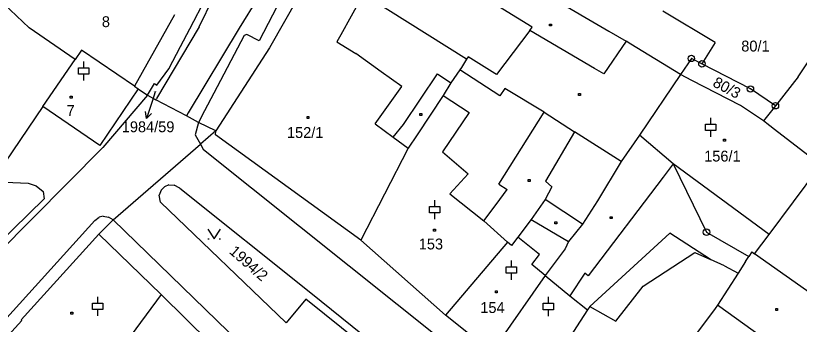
# Model space of a CAD drawing. Extents: x -795483 to -789093, y -1112258 to -1108741.
# Drawn here: x -791625.8 to -791503.4, y -1110577.6 to -1110529.4 of the extents above; entities that cross this region are included whole.
import ezdxf

# ---------------------------------------------------------------- set-up
doc = ezdxf.new("R2010")
doc.units = 0
for name, color, linetype in [('Komunikace', 7, 'Continuous'), ('Vrstva 1', 7, 'Continuous'), ('Vrstva 14', 7, 'Continuous'), ('Vrstva 15', 7, 'Continuous'), ('Vrstva 16', 7, 'Continuous'), ('Vrstva 2', 7, 'Continuous'), ('Vrstva 23', 7, 'Continuous'), ('Vrstva 25', 7, 'Continuous'), ('Vrstva 28', 7, 'Continuous')]:
    doc.layers.add(name, color=color, linetype=linetype)

msp = doc.modelspace()

# ---------------------------------------------------------------- linework, layer by layer
at = {"layer": 'Komunikace'}
msp.add_line((-791604, -1110541.27), (-791604.42, -1110542.6), dxfattribs=at)
at = {"layer": 'Vrstva 1'}
for p, q in [((-791570.92, -1110500.66), (-791587.77, -1110533.31)), ((-791598.58, -1110531.42), (-791586.16, -1110507.35)), ((-791597.12, -1110531.14), (-791588.11, -1110512.25)), ((-791583.11, -1110518.81), (-791590.9, -1110531.31)), ((-791578.75, -1110521.25), (-791586.13, -1110534.42)), ((-791545.16, -1110531.15), (-791556.15, -1110524.38)), ((-791503.59, -1110538.94), (-791494.79, -1110525.37)), ((-791623.68, -1110531.28), (-791629.13, -1110526.04)), ((-791555.37, -1110536.16), (-791571.5, -1110526.03)), ((-791600.98, -1110529.24), (-791607.24, -1110540.36)), ((-791516.56, -1110533.57), (-791524.75, -1110528.65)), ((-791616.5, -1110536.24), (-791623.68, -1110531.28)), ((-791597.12, -1110531.14), (-791603.77, -1110542.33)), ((-791600.05, -1110534.19), (-791598.58, -1110531.42)), ((-791590.9, -1110531.31), (-791598.82, -1110544.55)), ((-791545.49, -1110531.71), (-791550.72, -1110538.58)), ((-791545.49, -1110531.71), (-791545.16, -1110531.15)), ((-791535.43, -1110537.6), (-791545.49, -1110531.71)), ((-791590.11, -1110532.45), (-791594.85, -1110541.5)), ((-791589.69, -1110532.33), (-791590.11, -1110532.45)), ((-791587.77, -1110533.31), (-791589.69, -1110532.33)), ((-791601.86, -1110537.66), (-791600.05, -1110534.19)), ((-791530.45, -1110533.37), (-791533.93, -1110538.48)), ((-791529.75, -1110533.8), (-791530.45, -1110533.37)), ((-791521.96, -1110538.58), (-791529.75, -1110533.8)), ((-791516.56, -1110533.57), (-791518.63, -1110536.9)), ((-791615.48, -1110534.76), (-791616.5, -1110536.24)), ((-791607.24, -1110540.36), (-791615.48, -1110534.76)), ((-791586.13, -1110534.42), (-791594.55, -1110547.34)), ((-791621.53, -1110543.56), (-791616.5, -1110536.24)), ((-791555.37, -1110536.16), (-791556.19, -1110537.46)), ((-791555.15, -1110535.82), (-791555.37, -1110536.16)), ((-791550.97, -1110538.42), (-791555.15, -1110535.82)), ((-791520.28, -1110536.05), (-791521.96, -1110538.58)), ((-791518.63, -1110536.9), (-791520.28, -1110536.05)), ((-791603.74, -1110540.24), (-791601.86, -1110537.66)), ((-791556.42, -1110537.81), (-791557.82, -1110539.88)), ((-791556.19, -1110537.46), (-791556.42, -1110537.81)), ((-791533.93, -1110538.48), (-791535.43, -1110537.6)), ((-791511.06, -1110540.82), (-791518.63, -1110536.9)), ((-791550.72, -1110538.58), (-791550.97, -1110538.42)), ((-791521.96, -1110538.58), (-791528.4, -1110548.04)), ((-791520.22, -1110539.48), (-791521.96, -1110538.58)), ((-791503.59, -1110538.94), (-791507.16, -1110543.45)), ((-791607.24, -1110540.36), (-791606.63, -1110540.81)), ((-791605.17, -1110541.81), (-791604.12, -1110539.99)), ((-791604.12, -1110539.99), (-791603.74, -1110540.24)), ((-791557.82, -1110539.88), (-791559.01, -1110541.86)), ((-791512.59, -1110543.4), (-791520.22, -1110539.48)), ((-791606.63, -1110540.81), (-791612.66, -1110549.65)), ((-791606.63, -1110540.81), (-791605.17, -1110541.81)), ((-791594.85, -1110541.5), (-791596.27, -1110544.22)), ((-791507.16, -1110543.45), (-791511.06, -1110540.82)), ((-791605.17, -1110541.81), (-791612.17, -1110549.98)), ((-791605.17, -1110541.81), (-791603.87, -1110542.5)), ((-791603.87, -1110542.5), (-791603.77, -1110542.33)), ((-791599.11, -1110545.04), (-791603.87, -1110542.5)), ((-791559.01, -1110541.86), (-791563.1, -1110547.98)), ((-791621.53, -1110543.56), (-791629.53, -1110555.32)), ((-791612.66, -1110549.65), (-791621.53, -1110543.56)), ((-791509.03, -1110545.81), (-791512.59, -1110543.4)), ((-791507.16, -1110543.45), (-791509.03, -1110545.81)), ((-791598.82, -1110544.55), (-791599.11, -1110545.04)), ((-791597.21, -1110546.05), (-791599.11, -1110545.04)), ((-791596.27, -1110544.22), (-791597.21, -1110546.05)), ((-791594.55, -1110547.34), (-791597.21, -1110546.05)), ((-791508.48, -1110546.23), (-791509.03, -1110545.81)), ((-791506.82, -1110547.52), (-791508.48, -1110546.23)), ((-791594.55, -1110547.34), (-791596.93, -1110549.45)), ((-791594.57, -1110547.99), (-791594.55, -1110547.34)), ((-791500.1, -1110552.73), (-791506.82, -1110547.52)), ((-791571.87, -1110564.46), (-791594.57, -1110547.99)), ((-791563.1, -1110547.98), (-791564.5, -1110550.07)), ((-791528.4, -1110548.04), (-791531.22, -1110552.17)), ((-791523.1, -1110552.53), (-791528.4, -1110548.04)), ((-791612.17, -1110549.98), (-791641, -1110579)), ((-791610.57, -1110561.26), (-791596.93, -1110549.45)), ((-791596.93, -1110549.45), (-791596.43, -1110550.32)), ((-791564.5, -1110550.07), (-791571.87, -1110564.46)), ((-791546.22, -1110590.42), (-791596.43, -1110550.32)), ((-791531.22, -1110552.17), (-791534.96, -1110558.31)), ((-791523.1, -1110552.53), (-791517.92, -1110563.19)), ((-791508.12, -1110563.55), (-791500.1, -1110552.73)), ((-791629.53, -1110555.32), (-791623.82, -1110555.54)), ((-791623.82, -1110555.54), (-791622.57, -1110555.97)), ((-791622.57, -1110555.97), (-791621.48, -1110556.82)), ((-791603.04, -1110556.61), (-791602.55, -1110556.11)), ((-791601.86, -1110555.82), (-791602.55, -1110556.11)), ((-791601.86, -1110555.82), (-791601.04, -1110555.84)), ((-791600.17, -1110556.34), (-791601.04, -1110555.84)), ((-791621.48, -1110556.82), (-791621.32, -1110557.97)), ((-791603.04, -1110556.61), (-791603.36, -1110557.43)), ((-791603.16, -1110558.51), (-791603.36, -1110557.43)), ((-791600.17, -1110556.34), (-791579.69, -1110572.68)), ((-791621.32, -1110557.97), (-791633.93, -1110570.26)), ((-791583.55, -1110577.34), (-791603.16, -1110558.51)), ((-791543.1, -1110558.08), (-791545.27, -1110561.23)), ((-791537.28, -1110561.96), (-791543.1, -1110558.08)), ((-791534.96, -1110558.31), (-791537.28, -1110561.96)), ((-791613.41, -1110561.35), (-791612.72, -1110560.83)), ((-791612.13, -1110560.69), (-791612.72, -1110560.83)), ((-791612.13, -1110560.69), (-791611.29, -1110560.83)), ((-791610.57, -1110561.26), (-791611.29, -1110560.83)), ((-791641.3, -1110592.24), (-791613.41, -1110561.35)), ((-791612.8, -1110563.51), (-791610.57, -1110561.26)), ((-791575.5, -1110595.27), (-791610.57, -1110561.26)), ((-791545.27, -1110561.23), (-791547.35, -1110563.98)), ((-791537.28, -1110561.96), (-791539.45, -1110564.67)), ((-791612.8, -1110563.51), (-791624.92, -1110576.91)), ((-791612.8, -1110563.51), (-791603.06, -1110572.95)), ((-791523.66, -1110563.35), (-791536.15, -1110574.81)), ((-791517.3, -1110567.47), (-791523.66, -1110563.35)), ((-791517.92, -1110563.19), (-791511.31, -1110567.01)), ((-791510.43, -1110566.57), (-791508.12, -1110563.55)), ((-791558.66, -1110576.15), (-791571.87, -1110564.46)), ((-791548.97, -1110564.76), (-791558.66, -1110576.15)), ((-791548.36, -1110565.3), (-791548.97, -1110564.76)), ((-791547.35, -1110563.98), (-791548.36, -1110565.3)), ((-791539.45, -1110564.67), (-791539.98, -1110565.79)), ((-791539.98, -1110565.79), (-791543.11, -1110569.96)), ((-791511.82, -1110567.79), (-791511.31, -1110567.01)), ((-791510.84, -1110566.28), (-791511.31, -1110567.01)), ((-791510.84, -1110566.28), (-791510.43, -1110566.57)), ((-791497.95, -1110575.43), (-791510.43, -1110566.57)), ((-791515.11, -1110568.45), (-791517.3, -1110567.47)), ((-791515.11, -1110568.45), (-791512.98, -1110569.6)), ((-791511.82, -1110567.79), (-791512.98, -1110569.6)), ((-791512.98, -1110569.6), (-791516.21, -1110574.61)), ((-791543.11, -1110569.96), (-791551.47, -1110581.9)), ((-791603.06, -1110572.95), (-791614.94, -1110588.9)), ((-791603.06, -1110572.95), (-791582.86, -1110592.72)), ((-791579.69, -1110572.68), (-791567.69, -1110582.34)), ((-791580.49, -1110573.65), (-791583.55, -1110577.34)), ((-791567.7, -1110583.89), (-791580.49, -1110573.65)), ((-791516.21, -1110574.61), (-791516.56, -1110575.1)), ((-791536.5, -1110575.33), (-791544.65, -1110587.8)), ((-791536.15, -1110574.81), (-791536.5, -1110575.33)), ((-791516.56, -1110575.1), (-791519.33, -1110578.82)), ((-791624.8, -1110577.01), (-791639.94, -1110593.49)), ((-791624.92, -1110576.91), (-791624.8, -1110577.01)), ((-791551.47, -1110581.9), (-791558.66, -1110576.15))]:
    msp.add_line(p, q, dxfattribs=at)
at = {"layer": 'Vrstva 16'}
for p, q in [((-791604.42, -1110542.6), (-791605.33, -1110545.46)), ((-791605.33, -1110545.46), (-791605.5, -1110544.35)), ((-791605.33, -1110545.46), (-791604.55, -1110544.66))]:
    msp.add_line(p, q, dxfattribs=at)
at = {"layer": 'Vrstva 2'}
for p, q in [((-791550.35, -1110521.69), (-791533.18, -1110531.77)), ((-791571.5, -1110526.03), (-791575.03, -1110532.35)), ((-791533.18, -1110531.77), (-791530.45, -1110533.37)), ((-791575.03, -1110532.35), (-791575.65, -1110533.45)), ((-791575.65, -1110533.45), (-791572.68, -1110535.27)), ((-791568.69, -1110538.14), (-791572.68, -1110535.27)), ((-791550.16, -1110541.89), (-791556.42, -1110537.81)), ((-791565.46, -1110540.45), (-791568.69, -1110538.14)), ((-791565.25, -1110546.38), (-791559.94, -1110538.46)), ((-791559.94, -1110538.46), (-791557.82, -1110539.88)), ((-791569.64, -1110546.29), (-791565.46, -1110540.45)), ((-791549.42, -1110540.75), (-791550.16, -1110541.89)), ((-791543.27, -1110544.46), (-791549.42, -1110540.75)), ((-791559.01, -1110541.86), (-791554.99, -1110544.52)), ((-791554.99, -1110544.52), (-791559.16, -1110550.63)), ((-791550.35, -1110555.69), (-791543.27, -1110544.46)), ((-791543.27, -1110544.46), (-791538.51, -1110547.51)), ((-791597.21, -1110546.05), (-791597.76, -1110548.01)), ((-791569.64, -1110546.29), (-791566.85, -1110548.35)), ((-791566.85, -1110548.35), (-791565.25, -1110546.38)), ((-791538.51, -1110547.51), (-791543.06, -1110555.2)), ((-791531.22, -1110552.17), (-791538.51, -1110547.51)), ((-791597.76, -1110548.01), (-791596.93, -1110549.45)), ((-791566.85, -1110548.35), (-791564.5, -1110550.07)), ((-791559.16, -1110550.63), (-791555.14, -1110554.06)), ((-791523.1, -1110552.53), (-791524.68, -1110554.62)), ((-791508.12, -1110563.55), (-791523.1, -1110552.53)), ((-791555.14, -1110554.06), (-791558.01, -1110557.18)), ((-791524.68, -1110554.62), (-791536.37, -1110570)), ((-791550.35, -1110555.69), (-791549.03, -1110556.55)), ((-791542.05, -1110556.13), (-791543.1, -1110558.08)), ((-791543.06, -1110555.2), (-791542.05, -1110556.13)), ((-791558.01, -1110557.18), (-791552.67, -1110561.43)), ((-791550.76, -1110558.87), (-791549.03, -1110556.55)), ((-791552.67, -1110561.43), (-791550.76, -1110558.87)), ((-791552.67, -1110561.43), (-791548.97, -1110564.76)), ((-791545.27, -1110561.23), (-791539.45, -1110564.67)), ((-791543.98, -1110566.7), (-791547.35, -1110563.98)), ((-791545.17, -1110568.22), (-791543.98, -1110566.7)), ((-791527.8, -1110571.63), (-791519.75, -1110566.38)), ((-791519.75, -1110566.38), (-791517.3, -1110567.47)), ((-791543.11, -1110569.96), (-791545.17, -1110568.22)), ((-791536.89, -1110569.62), (-791539.24, -1110573.12)), ((-791536.37, -1110570), (-791536.89, -1110569.62)), ((-791543.11, -1110569.96), (-791539.24, -1110573.12)), ((-791532.09, -1110577.09), (-791527.8, -1110571.63)), ((-791539.24, -1110573.12), (-791536.5, -1110575.33)), ((-791507.44, -1110580.87), (-791516.21, -1110574.61)), ((-791536.15, -1110574.81), (-791532.09, -1110577.09))]:
    msp.add_line(p, q, dxfattribs=at)
at = {"layer": 'Vrstva 23'}
for p, q in [((-791615.14, -1110537.51), (-791615.14, -1110536.51)), ((-791615.94, -1110538.51), (-791615.94, -1110537.51)), ((-791615.94, -1110537.51), (-791614.34, -1110537.51)), ((-791614.34, -1110537.51), (-791614.34, -1110538.51)), ((-791614.34, -1110538.51), (-791615.94, -1110538.51)), ((-791615.14, -1110539.51), (-791615.14, -1110538.51)), ((-791518.06, -1110547.31), (-791518.06, -1110546.31)), ((-791518.06, -1110546.31), (-791516.46, -1110546.31)), ((-791517.26, -1110546.31), (-791517.26, -1110545.31)), ((-791516.46, -1110546.31), (-791516.46, -1110547.31)), ((-791516.46, -1110547.31), (-791518.06, -1110547.31)), ((-791517.26, -1110548.31), (-791517.26, -1110547.31)), ((-791560.34, -1110559.17), (-791560.34, -1110558.17)), ((-791561.14, -1110560.17), (-791561.14, -1110559.17)), ((-791561.14, -1110559.17), (-791559.54, -1110559.17)), ((-791559.54, -1110559.17), (-791559.54, -1110560.17)), ((-791559.54, -1110560.17), (-791561.14, -1110560.17)), ((-791560.34, -1110561.17), (-791560.34, -1110560.17)), ((-791595.78, -1110562.71), (-791594.78, -1110564.21)), ((-791594.78, -1110564.21), (-791593.78, -1110562.71)), ((-791595.78, -1110564.21), (-791595.58, -1110564.21)), ((-791593.98, -1110564.21), (-791593.78, -1110564.21)), ((-791548.37, -1110568.62), (-791548.37, -1110567.62)), ((-791549.17, -1110569.62), (-791549.17, -1110568.62)), ((-791549.17, -1110568.62), (-791547.57, -1110568.62)), ((-791547.57, -1110569.62), (-791549.17, -1110569.62)), ((-791548.37, -1110570.62), (-791548.37, -1110569.62)), ((-791547.57, -1110568.62), (-791547.57, -1110569.62)), ((-791612.97, -1110574.28), (-791612.97, -1110573.28)), ((-791542.61, -1110574.31), (-791542.61, -1110573.31)), ((-791613.77, -1110575.28), (-791613.77, -1110574.28)), ((-791613.77, -1110574.28), (-791612.17, -1110574.28)), ((-791612.17, -1110574.28), (-791612.17, -1110575.28)), ((-791543.41, -1110575.31), (-791543.41, -1110574.31)), ((-791543.41, -1110574.31), (-791541.81, -1110574.31)), ((-791541.81, -1110574.31), (-791541.81, -1110575.31)), ((-791612.17, -1110575.28), (-791613.77, -1110575.28)), ((-791612.97, -1110576.28), (-791612.97, -1110575.28)), ((-791541.81, -1110575.31), (-791543.41, -1110575.31)), ((-791542.61, -1110576.31), (-791542.61, -1110575.31))]:
    msp.add_line(p, q, dxfattribs=at)
at = {"layer": 'Vrstva 25'}
for p, q in [((-791542.41, -1110530.68), (-791542.11, -1110530.68)), ((-791542.41, -1110530.98), (-791542.41, -1110530.68)), ((-791542.11, -1110530.98), (-791542.41, -1110530.98)), ((-791542.11, -1110530.68), (-791542.11, -1110530.98)), ((-791537.88, -1110541.55), (-791537.58, -1110541.55)), ((-791537.88, -1110541.85), (-791537.88, -1110541.55)), ((-791537.58, -1110541.55), (-791537.58, -1110541.85)), ((-791617.27, -1110541.94), (-791616.97, -1110541.94)), ((-791617.27, -1110542.24), (-791617.27, -1110541.94)), ((-791616.97, -1110542.24), (-791617.27, -1110542.24)), ((-791616.97, -1110541.94), (-791616.97, -1110542.24)), ((-791537.58, -1110541.85), (-791537.88, -1110541.85)), ((-791580.29, -1110545.14), (-791579.99, -1110545.14)), ((-791580.29, -1110545.44), (-791580.29, -1110545.14)), ((-791579.99, -1110545.14), (-791579.99, -1110545.44)), ((-791562.65, -1110544.68), (-791562.35, -1110544.68)), ((-791562.65, -1110544.98), (-791562.65, -1110544.68)), ((-791562.35, -1110544.98), (-791562.65, -1110544.98)), ((-791562.35, -1110544.68), (-791562.35, -1110544.98)), ((-791579.99, -1110545.44), (-791580.29, -1110545.44)), ((-791515.27, -1110548.69), (-791514.97, -1110548.69)), ((-791515.27, -1110548.99), (-791515.27, -1110548.69)), ((-791514.97, -1110548.69), (-791514.97, -1110548.99)), ((-791514.97, -1110548.99), (-791515.27, -1110548.99)), ((-791545.74, -1110554.97), (-791545.44, -1110554.97)), ((-791545.74, -1110555.27), (-791545.74, -1110554.97)), ((-791545.44, -1110554.97), (-791545.44, -1110555.27)), ((-791545.44, -1110555.27), (-791545.74, -1110555.27)), ((-791532.95, -1110560.78), (-791532.65, -1110560.78)), ((-791532.95, -1110561.08), (-791532.95, -1110560.78)), ((-791532.65, -1110561.08), (-791532.95, -1110561.08)), ((-791532.65, -1110560.78), (-791532.65, -1110561.08)), ((-791541.6, -1110561.6), (-791541.3, -1110561.6)), ((-791541.6, -1110561.9), (-791541.6, -1110561.6)), ((-791541.3, -1110561.9), (-791541.6, -1110561.9)), ((-791541.3, -1110561.6), (-791541.3, -1110561.9)), ((-791560.52, -1110562.75), (-791560.22, -1110562.75)), ((-791560.52, -1110563.05), (-791560.52, -1110562.75)), ((-791560.22, -1110563.05), (-791560.52, -1110563.05)), ((-791560.22, -1110562.75), (-791560.22, -1110563.05)), ((-791550.88, -1110572.35), (-791550.58, -1110572.35)), ((-791550.88, -1110572.65), (-791550.88, -1110572.35)), ((-791550.58, -1110572.65), (-791550.88, -1110572.65)), ((-791550.58, -1110572.35), (-791550.58, -1110572.65)), ((-791617.16, -1110575.7), (-791616.86, -1110575.7)), ((-791617.16, -1110576), (-791617.16, -1110575.7)), ((-791616.86, -1110575.7), (-791616.86, -1110576)), ((-791507.11, -1110575.13), (-791506.81, -1110575.13)), ((-791507.11, -1110575.43), (-791507.11, -1110575.13)), ((-791506.81, -1110575.43), (-791507.11, -1110575.43)), ((-791506.81, -1110575.13), (-791506.81, -1110575.43)), ((-791616.86, -1110576), (-791617.16, -1110576))]:
    msp.add_line(p, q, dxfattribs=at)
at = {"layer": 'Vrstva 28'}
for centre, radius in [((-791520.28, -1110536.05), 0.5), ((-791520.28, -1110536.05), 0.01), ((-791518.63, -1110536.9), 0.5), ((-791518.63, -1110536.9), 0.01), ((-791511.06, -1110540.82), 0.5), ((-791511.06, -1110540.82), 0.01), ((-791507.16, -1110543.45), 0.5), ((-791507.16, -1110543.45), 0.01), ((-791517.92, -1110563.19), 0.5), ((-791517.92, -1110563.19), 0.01)]:
    msp.add_circle(centre, radius, dxfattribs=at)

# ---------------------------------------------------------------- texts
at = {"layer": 'Vrstva 14'}
for s, height, p in [('80/1', 1.7, (-791512.49, -1110534.97)), ('1984/59', 0.1, (-791604.28, -1110541.27))]:
    msp.add_text(s, height=height, dxfattribs=at).set_placement(p)
for s, rotation, p in [('80/3', 331.933, (-791517.08, -1110540.32)), ('1994/2', 318.6545, (-791592.55, -1110566.39))]:
    msp.add_text(s, height=1.7, rotation=rotation, dxfattribs=at).set_placement(p)
at = {"layer": 'Vrstva 15'}
for s, p in [('8', (-791612.32, -1110531.16)), ('7', (-791617.83, -1110545.04)), ('152/1', (-791583.42, -1110548.48)), ('156/1', (-791518.28, -1110552.16)), ('153', (-791562.84, -1110565.89)), ('154', (-791553.23, -1110575.82))]:
    msp.add_text(s, height=1.7, dxfattribs=at).set_placement(p)
at = {"layer": 'Vrstva 16'}
msp.add_text('1984/59', height=1.7, dxfattribs=at).set_placement((-791609.21, -1110547.58))

doc.saveas('drawing.dxf')
